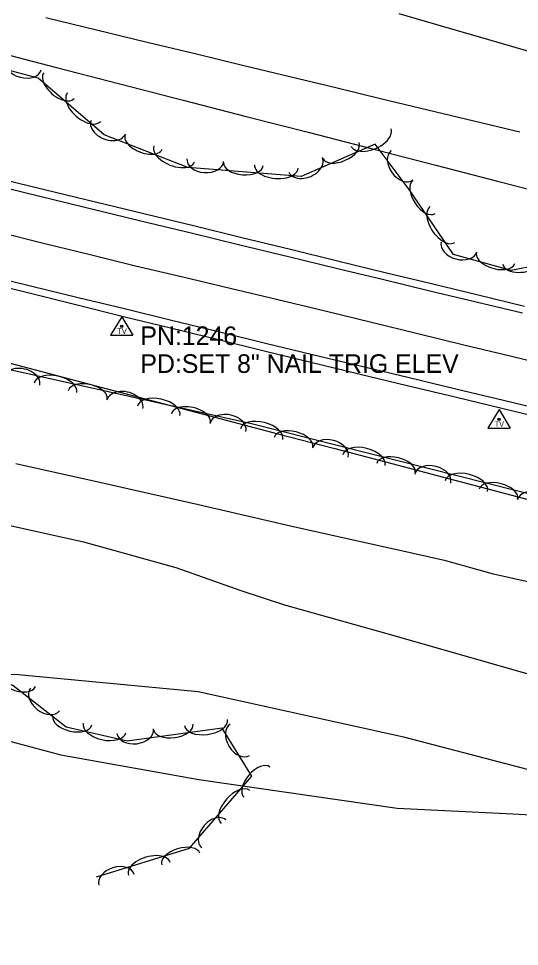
# Model space of a CAD drawing. Extents: x 1441650 to 1491889, y 345904 to 358319.
# Drawn here: x 1471034.4 to 1471169.1, y 348459 to 348708.7 of the extents above; entities that cross this region are included whole.
import ezdxf

# ---------------------------------------------------------------- set-up
doc = ezdxf.new("R2010")
doc.units = 0
for name, color, linetype in [('S_DITCHLINE', 7, 'Continuous'), ('S_EDGE_PAVEMENT', 7, 'Continuous'), ('S_PAVEMENT_CROWN', 7, 'Continuous'), ('S_SECONDARY_CTL', 7, 'Continuous'), ('S_SECONDARY_CTL_ANNOT', 7, 'Continuous'), ('S_SHOULDER', 7, 'Continuous'), ('S_STREAM', 7, 'Continuous'), ('S_TRAILS', 7, 'Continuous'), ('S_TREE', 7, 'Continuous')]:
    doc.layers.add(name, color=color, linetype=linetype)

msp = doc.modelspace()

# ---------------------------------------------------------------- linework, layer by layer
at = {"layer": 'S_DITCHLINE'}
for points in [[(1471041.72, 348708.94), (1471055.35, 348705.65), (1471068.97, 348702.36), (1471082.6, 348699.06), (1471094.97, 348696.08), (1471107.35, 348693.09), (1471119.72, 348690.11), (1471132.1, 348687.12), (1471144.47, 348684.14), (1471156.84, 348681.15), (1471169.22, 348678.17)], [(1471136.65, 348710), (1471148.69, 348706.51), (1471160.74, 348703.01), (1471172.79, 348699.52)]]:
    msp.add_lwpolyline(points, dxfattribs=at)
at = {"layer": 'S_EDGE_PAVEMENT'}
for points in [[(1470888.15, 348697.52), (1470900.88, 348694.33), (1470913.61, 348691.15), (1470927.46, 348687.89), (1470941.31, 348684.63), (1470955.16, 348681.37), (1470969.01, 348678.11), (1470981.71, 348675.04), (1470994.41, 348671.97), (1471007.1, 348668.9), (1471019.8, 348665.83), (1471043.73, 348660.01), (1471067.66, 348654.2), (1471080.78, 348651.01), (1471093.9, 348647.81), (1471107.02, 348644.62), (1471120.14, 348641.43), (1471132.58, 348638.45), (1471145.01, 348635.47), (1471157.45, 348632.48), (1471169.89, 348629.5)], [(1470894, 348671.52), (1470907.54, 348668.26), (1470921.11, 348664.98), (1470934.68, 348661.7), (1470948.25, 348658.42), (1470961.82, 348655.14), (1470974.62, 348652.05), (1470987.43, 348648.96), (1471000.24, 348645.86), (1471013.05, 348642.77), (1471025.5, 348639.74), (1471037.95, 348636.7), (1471050.41, 348633.67), (1471062.86, 348630.64), (1471075.5, 348627.55), (1471088.14, 348624.47), (1471100.78, 348621.39), (1471113.42, 348618.31), (1471126.26, 348615.24), (1471139.11, 348612.16), (1471151.96, 348609.09), (1471164.8, 348606.01), (1471177.1, 348603.02)]]:
    msp.add_lwpolyline(points, dxfattribs=at)
at = {"layer": 'S_PAVEMENT_CROWN'}
msp.add_lwpolyline([(1470885.49, 348685.85), (1470898.56, 348682.78), (1470911.63, 348679.7), (1470925.8, 348676.24), (1470939.97, 348672.78), (1470954.14, 348669.32), (1470968.31, 348665.86), (1470980.5, 348662.95), (1470992.69, 348660.04), (1471004.87, 348657.14), (1471017.06, 348654.23), (1471029.25, 348651.21), (1471041.43, 348648.2), (1471053.62, 348645.19), (1471065.8, 348642.18), (1471078.56, 348639.15), (1471091.32, 348636.12), (1471104.08, 348633.1), (1471116.84, 348630.07), (1471129.28, 348627.03), (1471141.73, 348623.98), (1471154.17, 348620.94), (1471166.62, 348617.9), (1471179.4, 348614.77)], dxfattribs=at)
at = {"layer": 'S_SECONDARY_CTL'}
for p, q in [((1471062.14, 348628.46), (1471059.13, 348623.51)), ((1471062.14, 348628.46), (1471065.08, 348623.51)), ((1471059.13, 348623.51), (1471065.08, 348623.51)), ((1471163.62, 348603.48), (1471160.61, 348598.52)), ((1471163.62, 348603.48), (1471166.56, 348598.52)), ((1471160.61, 348598.52), (1471166.56, 348598.52))]:
    msp.add_line(p, q, dxfattribs=at)
for centre, radius in [((1471062.14, 348625.85), 0.311), ((1471062.14, 348625.85), 0.183), ((1471062.14, 348625.85), 0.103), ((1471163.62, 348600.87), 0.311), ((1471163.62, 348600.87), 0.183), ((1471163.62, 348600.87), 0.103)]:
    msp.add_circle(centre, radius, dxfattribs=at)
at = {"layer": 'S_SHOULDER'}
for points in [[(1470888.94, 348700.06), (1470901.93, 348697), (1470914.93, 348693.95), (1470928.69, 348690.48), (1470942.46, 348687.01), (1470956.23, 348683.55), (1470969.99, 348680.08), (1470982.57, 348677), (1470995.14, 348673.92), (1471007.71, 348670.85), (1471020.29, 348667.77), (1471044.35, 348661.97), (1471068.42, 348656.18), (1471081.44, 348652.99), (1471094.46, 348649.8), (1471107.48, 348646.6), (1471120.49, 348643.41), (1471132.98, 348640.39), (1471145.47, 348637.38), (1471157.96, 348634.36), (1471170.45, 348631.34)], [(1470897.13, 348668.62), (1470912.74, 348664.85), (1470936.74, 348658.9), (1470960.73, 348652.95), (1470973.7, 348649.96), (1470986.66, 348646.96), (1470999.63, 348643.96), (1471012.6, 348640.97), (1471025.1, 348637.86), (1471037.61, 348634.76), (1471050.12, 348631.65), (1471062.63, 348628.55), (1471075.22, 348625.47), (1471087.81, 348622.39), (1471100.4, 348619.31), (1471112.99, 348616.23), (1471125.93, 348613.11), (1471138.86, 348610), (1471151.8, 348606.89), (1471164.74, 348603.78), (1471176.96, 348600.84)]]:
    msp.add_lwpolyline(points, dxfattribs=at)
at = {"layer": 'S_STREAM'}
for points in [[(1471175.3, 348556.27), (1471162.1, 348559.17), (1471149.29, 348562.81), (1471136.08, 348565.76), (1471122.75, 348568.74), (1471107.48, 348572.15), (1471082.78, 348577.89), (1471056.56, 348583.74), (1471033.68, 348588.85)], [(1471028.78, 348573.05), (1471051.81, 348567.89), (1471076.64, 348561.03), (1471094.2, 348554.77), (1471105.93, 348550.95), (1471134.08, 348543.08), (1471172.63, 348531.99)]]:
    msp.add_lwpolyline(points, dxfattribs=at)
at = {"layer": 'S_TRAILS'}
for points in [[(1471349.86, 348459.04), (1471255.98, 348482.97), (1471192.83, 348501.04), (1471138.33, 348515.29), (1471082.7, 348527.54), (1471033.34, 348532.21), (1471002.1, 348530.21), (1470987.34, 348533.07), (1470971.55, 348536.6), (1470963.38, 348541.06), (1470957.39, 348553.11), (1470957.79, 348575.02)], [(1470963.06, 348541.13), (1470974.52, 348532.12), (1471002.67, 348522.06), (1471045.73, 348510.56), (1471082.86, 348503.96), (1471136.22, 348496.25), (1471167.28, 348494.73), (1471195.81, 348493.19), (1471216.8, 348494.3)]]:
    msp.add_lwpolyline(points, dxfattribs=at)
at = {"layer": 'S_TREE'}
for points in [[(1470976.63, 348713), (1470993.63, 348708.62), (1471010.63, 348704.25), (1471027.62, 348699.87), (1471044.62, 348695.49), (1471061.62, 348691.12), (1471078.61, 348686.74), (1471095.61, 348682.36), (1471112.61, 348677.99), (1471129.6, 348673.61), (1471146.6, 348669.23), (1471163.59, 348664.86), (1471180.59, 348660.48)], [(1470976.63, 348713), (1470993.63, 348708.62), (1471010.63, 348704.25), (1471027.62, 348699.87), (1471044.62, 348695.49), (1471061.62, 348691.12), (1471078.61, 348686.74), (1471095.61, 348682.37), (1471112.61, 348677.99), (1471129.6, 348673.61), (1471146.6, 348669.24), (1471163.59, 348664.86), (1471180.59, 348660.48)], [(1471400.92, 348602.81), (1471338.49, 348616.75), (1471311.04, 348612.64), (1471285.47, 348616.44), (1471244.6, 348625.57), (1471225.72, 348639.37), (1471212.35, 348649.01), (1471188.67, 348645.16), (1471166.89, 348640.9), (1471151.32, 348645.21), (1471139.45, 348662.73), (1471130.31, 348674.89), (1471110.4, 348666.21), (1471079.91, 348668.57), (1471057.37, 348677.38), (1471039.65, 348692.67), (1471026.08, 348696.2), (1470975.52, 348708.83)], [(1470884.56, 348647.18), (1470904.14, 348642.81), (1470923.73, 348638.44), (1470938.24, 348636.12), (1470952.74, 348633.8), (1470967.25, 348631.47), (1470981.76, 348629.15), (1470997.06, 348625.13), (1471012.35, 348621.11), (1471027.65, 348617.09), (1471042.95, 348613.07), (1471058.24, 348609.05), (1471073.54, 348605.03), (1471088.84, 348601.01), (1471104.13, 348596.99), (1471119.43, 348592.97), (1471134.73, 348588.95), (1471150.02, 348584.93), (1471165.32, 348580.91), (1471180.62, 348576.89)], [(1470884.56, 348647.18), (1470904.14, 348642.81), (1470923.73, 348638.44), (1470938.24, 348636.12), (1470952.75, 348633.8), (1470967.25, 348631.47), (1470981.76, 348629.15), (1470997.06, 348625.13), (1471012.36, 348621.11), (1471027.65, 348617.09), (1471042.95, 348613.07), (1471058.24, 348609.05), (1471073.54, 348605.03), (1471088.84, 348601.01), (1471104.13, 348596.99), (1471119.43, 348592.97), (1471134.73, 348588.95), (1471150.02, 348584.93), (1471165.32, 348580.91), (1471180.62, 348576.89)], [(1471055.31, 348477.8), (1471080.38, 348485.5), (1471097.09, 348504.86), (1471089.18, 348517.74), (1471063.6, 348514.26), (1471047.18, 348518.01), (1471032.8, 348529.29), (1471017.76, 348535.75), (1470996.63, 348540.38), (1470979.78, 348542.63), (1470971.1, 348554.7), (1470970.06, 348579.71), (1470974.53, 348600.75), (1470983.01, 348617.63), (1470999.08, 348621.6), (1471096.99, 348599.73), (1471192.08, 348575.66), (1471241.93, 348559.39), (1471308.22, 348545.25), (1471400.75, 348524.1)]]:
    msp.add_lwpolyline(points, dxfattribs=at)
for centre, major_axis, ratio, start_param, end_param in [((1471035.66, 348696.14), (4.8, -1.25), 0.678437, 3.141593, 6.283185), ((1471045.24, 348690.62), (4.05, -3.49), 0.535899, 3.141559, 6.283152), ((1471051.95, 348684.83), (4.44, -3.83), 0.545196, 3.141558, 6.283151), ((1471058.5, 348679.47), (4.62, -1.8), 0.678381, 3.140895, 6.282488), ((1471129.16, 348676.69), (5.36, 2.31), 0.550296, 3.150303, 6.291896), ((1471068, 348675.48), (4.98, -1.95), 0.535232, 3.141176, 6.282769), ((1471076.26, 348672.25), (5.47, -2.14), 0.544518, 3.141163, 6.282756), ((1471121.08, 348673.17), (4.88, 2.1), 0.540914, 3.150031, 6.291623), ((1471137.54, 348669.21), (2.93, -3.97), 0.682732, 3.154877, 6.296469), ((1471084.6, 348670.58), (4.94, -0.37), 0.678932, 3.139105, 6.280697), ((1471111.58, 348669.31), (4.54, 1.92), 0.685543, 3.155867, 6.29746), ((1471094.85, 348669.52), (5.33, -0.41), 0.535668, 3.140109, 6.281701), ((1471103.69, 348668.84), (5.85, -0.45), 0.544961, 3.140061, 6.281654), ((1471143.42, 348660.63), (2.99, -4.43), 0.53734, 3.144488, 6.28608), ((1471148.39, 348653.29), (3.28, -4.86), 0.546662, 3.14458, 6.286173), ((1471152.84, 348647.24), (4.77, -1.33), 0.678507, 3.144546, 6.286138), ((1471162.7, 348644.24), (5.15, -1.43), 0.535333, 3.143355, 6.284948), ((1471170.35, 348643.73), (5.76, 1.12), 0.546131, 3.143706, 6.285299), ((1471035.24, 348611.08), (-4.83, 1.08), 0.685437, 3.142302, 6.283895), ((1471044.33, 348609.32), (-5.72, 1.28), 0.550181, 3.142026, 6.283618), ((1471052.98, 348607.39), (-5.22, 1.17), 0.540799, 3.142012, 6.283605), ((1471062.98, 348604.89), (-4.83, 1.08), 0.685437, 3.142302, 6.283895), ((1471072.06, 348603.12), (-5.72, 1.28), 0.550181, 3.142026, 6.283618), ((1471080.72, 348601.19), (-5.22, 1.17), 0.540799, 3.142012, 6.283605), ((1471090.71, 348598.69), (-4.83, 1.08), 0.685437, 3.142302, 6.283895), ((1471099.72, 348596.85), (-5.69, 1.44), 0.549966, 3.141593, 6.283185), ((1471108.32, 348594.68), (-5.18, 1.31), 0.540588, 3.141593, 6.283185), ((1471118.24, 348591.9), (-4.8, 1.22), 0.685169, 3.141593, 6.283185), ((1471127.28, 348589.88), (-5.69, 1.44), 0.549966, 3.141593, 6.283185), ((1471135.87, 348587.7), (-5.18, 1.31), 0.540588, 3.141593, 6.283185), ((1471145.8, 348584.92), (-4.8, 1.22), 0.685169, 3.141593, 6.283185), ((1471154.84, 348582.9), (-5.69, 1.44), 0.549966, 3.141593, 6.283185), ((1471163.43, 348580.73), (-5.18, 1.31), 0.540588, 3.141593, 6.283185), ((1471173.36, 348577.95), (-4.8, 1.22), 0.685169, 3.141593, 6.283185), ((1471033.57, 348531.27), (5.39, -2.32), 0.549939, 3.141593, 6.283185), ((1471041.5, 348525.49), (3.9, -3.06), 0.685095, 3.141593, 6.283185), ((1471048.84, 348519.81), (5.21, -1.19), 0.540592, 3.141593, 6.283185), ((1471057.48, 348517.84), (5.72, -1.31), 0.54997, 3.141593, 6.283185), ((1471076, 348518.09), (5.3, 0.72), 0.540655, 3.141593, 6.283185), ((1471084.79, 348519.28), (5.82, 0.79), 0.550034, 3.141593, 6.283185), ((1471093.89, 348514.63), (2.59, -4.22), 0.685083, 3.141593, 6.283185), ((1471065.76, 348516.96), (4.91, 0.67), 0.685254, 3.141593, 6.283185), ((1471098.5, 348503.25), (-3.49, -4.05), 0.540709, 3.141625, 6.283217), ((1471092.71, 348496.54), (-3.83, -4.44), 0.550089, 3.141626, 6.283218), ((1471086.86, 348489.36), (-3.24, -3.75), 0.685323, 3.141647, 6.28324), ((1471077.99, 348482.55), (-5.11, -1.57), 0.540791, 3.141451, 6.283043), ((1471069.52, 348479.95), (-5.61, -1.72), 0.550173, 3.141446, 6.283039), ((1471060.75, 348476.98), (-4.74, -1.46), 0.685427, 3.141353, 6.282945)]:
    msp.add_ellipse(centre, major_axis=major_axis, ratio=ratio, start_param=start_param, end_param=end_param, dxfattribs=at)

# ---------------------------------------------------------------- texts
at = {"layer": 'S_SECONDARY_CTL'}
for p in [(1471060.93, 348623.84), (1471162.41, 348598.86)]:
    msp.add_text('TV', height=1.5, rotation=360, dxfattribs=at).set_placement(p)
at = {"layer": 'S_SECONDARY_CTL_ANNOT'}
for s, p in [('PN:1246', (1471067.14, 348620.85)), ('PD:SET 8" NAIL TRIG ELEV', (1471067.14, 348613.35))]:
    msp.add_text(s, height=5, dxfattribs=at).set_placement(p)

doc.saveas('drawing.dxf')
